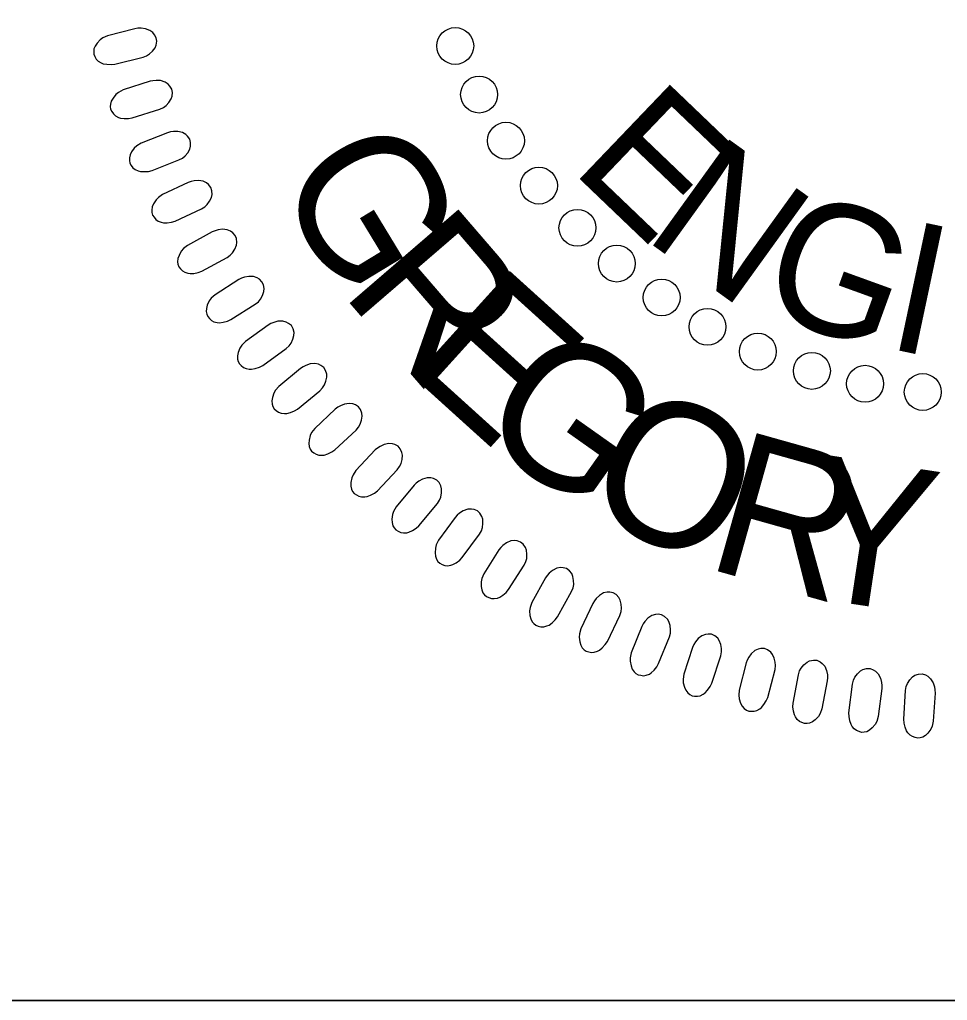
# Model space of a CAD drawing. Extents: x 18938 to 19565, y 6931 to 7973.
# Drawn here: x 19368.08 to 19373.32, y 7055.7 to 7061.24 of the extents above; entities that cross this region are included whole.
import ezdxf

# ---------------------------------------------------------------- set-up
doc = ezdxf.new("R2010")
doc.units = 0
for name, color, linetype in [('Old_Level_10', 7, 'Continuous'), ('Prop Pavement Schedule Description CELL', 7, 'Continuous'), ('Typical Hinge Slope Interstate CELL', 7, 'Continuous'), ('Typical Pavement Slope Information CELL', 7, 'Continuous')]:
    doc.layers.add(name, color=color, linetype=linetype)

# ---------------------------------------------------------------- blocks, each defined once
blk = doc.blocks.new('Gregory K. Goins')
at = {"layer": 'Old_Level_10'}
for points in [[(-87.757, 42.228), (-88.945, 41.923), (-89.148, 41.832), (-89.271, 41.747), (-89.407, 41.596), (-89.489, 41.475), (-89.538, 41.346), (-89.551, 41.235), (-89.542, 41.121), (-89.495, 41.018), (-89.437, 40.91), (-89.353, 40.823), (-89.23, 40.747), (-89.138, 40.708), (-88.976, 40.68), (-88.787, 40.667), (-88.628, 40.685), (-87.408, 40.989), (-87.249, 41.053), (-87.126, 41.132), (-86.993, 41.258), (-86.886, 41.401), (-86.833, 41.515), (-86.814, 41.682), (-86.832, 41.832), (-86.907, 41.967), (-86.982, 42.056), (-87.11, 42.155), (-87.304, 42.228), (-87.495, 42.249), (-87.627, 42.245)], [(-87.103, 39.944), (-88.269, 39.565), (-88.467, 39.462), (-88.584, 39.37), (-88.71, 39.21), (-88.785, 39.083), (-88.826, 38.952), (-88.831, 38.841), (-88.816, 38.728), (-88.762, 38.628), (-88.696, 38.523), (-88.608, 38.442), (-88.48, 38.374), (-88.386, 38.341), (-88.223, 38.323), (-88.034, 38.322), (-87.875, 38.349), (-86.677, 38.73), (-86.523, 38.804), (-86.404, 38.89), (-86.281, 39.024), (-86.182, 39.174), (-86.136, 39.291), (-86.128, 39.459), (-86.155, 39.607), (-86.239, 39.737), (-86.319, 39.821), (-86.452, 39.911), (-86.651, 39.973), (-86.842, 39.981), (-86.975, 39.969)], [(-86.344, 37.707), (-87.485, 37.256), (-87.675, 37.14), (-87.786, 37.04), (-87.902, 36.873), (-87.969, 36.742), (-88.001, 36.609), (-88, 36.497), (-87.978, 36.385), (-87.918, 36.289), (-87.846, 36.188), (-87.752, 36.113), (-87.62, 36.053), (-87.524, 36.026), (-87.36, 36.019), (-87.172, 36.029), (-87.015, 36.067), (-85.844, 36.522), (-85.694, 36.605), (-85.581, 36.698), (-85.466, 36.84), (-85.377, 36.996), (-85.338, 37.116), (-85.34, 37.284), (-85.377, 37.431), (-85.469, 37.554), (-85.554, 37.633), (-85.693, 37.715), (-85.895, 37.763), (-86.087, 37.76), (-86.218, 37.74)], [(-85.444, 35.547), (-86.555, 35.025), (-86.737, 34.898), (-86.842, 34.791), (-86.947, 34.617), (-87.005, 34.483), (-87.029, 34.347), (-87.021, 34.236), (-86.992, 34.126), (-86.926, 34.033), (-86.847, 33.937), (-86.749, 33.868), (-86.614, 33.816), (-86.517, 33.796), (-86.353, 33.798), (-86.164, 33.821), (-86.011, 33.868), (-84.87, 34.396), (-84.726, 34.489), (-84.619, 34.589), (-84.513, 34.737), (-84.434, 34.898), (-84.403, 35.021), (-84.416, 35.188), (-84.462, 35.332), (-84.561, 35.45), (-84.651, 35.524), (-84.795, 35.597), (-84.999, 35.632), (-85.191, 35.617), (-85.321, 35.589)], [(-84.397, 33.398), (-85.473, 32.808), (-85.646, 32.67), (-85.744, 32.556), (-85.839, 32.377), (-85.888, 32.238), (-85.904, 32.102), (-85.888, 31.991), (-85.852, 31.883), (-85.78, 31.795), (-85.696, 31.704), (-85.594, 31.641), (-85.456, 31.598), (-85.357, 31.583), (-85.194, 31.596), (-85.008, 31.631), (-84.857, 31.687), (-83.752, 32.286), (-83.614, 32.388), (-83.514, 32.494), (-83.417, 32.649), (-83.349, 32.815), (-83.325, 32.939), (-83.348, 33.105), (-83.403, 33.246), (-83.51, 33.357), (-83.604, 33.425), (-83.752, 33.488), (-83.959, 33.511), (-84.149, 33.484), (-84.276, 33.448)], [(-83.241, 31.324), (-84.277, 30.666), (-84.442, 30.518), (-84.532, 30.399), (-84.615, 30.213), (-84.656, 30.073), (-84.663, 29.935), (-84.641, 29.825), (-84.597, 29.72), (-84.52, 29.636), (-84.431, 29.551), (-84.325, 29.495), (-84.184, 29.46), (-84.085, 29.452), (-83.922, 29.475), (-83.739, 29.521), (-83.592, 29.587), (-82.527, 30.254), (-82.396, 30.363), (-82.302, 30.477), (-82.215, 30.638), (-82.157, 30.807), (-82.142, 30.932), (-82.176, 31.097), (-82.239, 31.234), (-82.353, 31.338), (-82.451, 31.4), (-82.603, 31.454), (-82.81, 31.464), (-82.999, 31.425), (-83.123, 31.38)], [(-81.964, 29.349), (-82.957, 28.628), (-83.112, 28.469), (-83.196, 28.345), (-83.266, 28.154), (-83.298, 28.011), (-83.296, 27.873), (-83.267, 27.766), (-83.218, 27.662), (-83.136, 27.584), (-83.041, 27.505), (-82.931, 27.455), (-82.789, 27.429), (-82.689, 27.428), (-82.529, 27.461), (-82.349, 27.518), (-82.206, 27.593), (-81.185, 28.326), (-81.061, 28.444), (-80.974, 28.562), (-80.898, 28.728), (-80.851, 28.901), (-80.843, 29.026), (-80.887, 29.189), (-80.959, 29.322), (-81.079, 29.419), (-81.181, 29.474), (-81.336, 29.519), (-81.543, 29.516), (-81.729, 29.465), (-81.851, 29.413)], [(-80.561, 27.467), (-81.506, 26.685), (-81.651, 26.517), (-81.726, 26.388), (-81.785, 26.194), (-81.808, 26.049), (-81.798, 25.912), (-81.762, 25.806), (-81.706, 25.706), (-81.619, 25.633), (-81.519, 25.56), (-81.407, 25.517), (-81.264, 25.5), (-81.164, 25.505), (-81.005, 25.548), (-80.829, 25.617), (-80.692, 25.7), (-79.718, 26.496), (-79.602, 26.621), (-79.524, 26.745), (-79.458, 26.915), (-79.421, 27.091), (-79.421, 27.216), (-79.475, 27.376), (-79.556, 27.504), (-79.681, 27.593), (-79.787, 27.642), (-79.945, 27.677), (-80.151, 27.661), (-80.333, 27.598), (-80.452, 27.539)], [(-79.051, 25.697), (-79.945, 24.857), (-80.08, 24.68), (-80.146, 24.547), (-80.193, 24.349), (-80.206, 24.203), (-80.188, 24.066), (-80.145, 23.962), (-80.083, 23.867), (-79.991, 23.799), (-79.887, 23.732), (-79.773, 23.697), (-79.628, 23.689), (-79.53, 23.7), (-79.374, 23.753), (-79.202, 23.832), (-79.07, 23.925), (-78.149, 24.78), (-78.041, 24.912), (-77.97, 25.041), (-77.914, 25.215), (-77.889, 25.392), (-77.898, 25.517), (-77.962, 25.674), (-78.05, 25.796), (-78.181, 25.877), (-78.289, 25.92), (-78.449, 25.944), (-78.654, 25.915), (-78.831, 25.841), (-78.946, 25.774)], [(-77.315, 23.919), (-78.155, 23.024), (-78.278, 22.839), (-78.336, 22.702), (-78.37, 22.501), (-78.375, 22.354), (-78.348, 22.22), (-78.299, 22.12), (-78.23, 22.028), (-78.135, 21.966), (-78.027, 21.906), (-77.91, 21.877), (-77.766, 21.879), (-77.668, 21.895), (-77.516, 21.958), (-77.35, 22.048), (-77.224, 22.149), (-76.358, 23.06), (-76.258, 23.199), (-76.195, 23.332), (-76.151, 23.509), (-76.138, 23.687), (-76.154, 23.812), (-76.227, 23.963), (-76.323, 24.081), (-76.459, 24.154), (-76.569, 24.189), (-76.73, 24.204), (-76.933, 24.161), (-77.106, 24.077), (-77.216, 24.003)], [(-75.625, 22.389), (-76.408, 21.443), (-76.519, 21.25), (-76.568, 21.11), (-76.589, 20.908), (-76.584, 20.761), (-76.549, 20.628), (-76.494, 20.53), (-76.42, 20.443), (-76.322, 20.388), (-76.21, 20.335), (-76.092, 20.314), (-75.947, 20.324), (-75.85, 20.347), (-75.703, 20.419), (-75.542, 20.519), (-75.423, 20.628), (-74.616, 21.592), (-74.525, 21.736), (-74.471, 21.873), (-74.438, 22.053), (-74.435, 22.231), (-74.459, 22.356), (-74.542, 22.501), (-74.645, 22.612), (-74.785, 22.676), (-74.898, 22.705), (-75.059, 22.709), (-75.259, 22.655), (-75.427, 22.559), (-75.531, 22.479)], [(-73.844, 20.988), (-74.566, 19.995), (-74.664, 19.796), (-74.704, 19.652), (-74.714, 19.449), (-74.699, 19.303), (-74.655, 19.173), (-74.594, 19.079), (-74.515, 18.997), (-74.413, 18.947), (-74.298, 18.901), (-74.179, 18.888), (-74.035, 18.907), (-73.94, 18.936), (-73.798, 19.018), (-73.644, 19.128), (-73.532, 19.244), (-72.787, 20.256), (-72.705, 20.406), (-72.66, 20.546), (-72.638, 20.727), (-72.646, 20.906), (-72.678, 21.027), (-72.77, 21.169), (-72.88, 21.273), (-73.024, 21.328), (-73.138, 21.349), (-73.299, 21.344), (-73.495, 21.276), (-73.656, 21.171), (-73.756, 21.083)], [(-71.942, 19.575), (-72.6, 18.539), (-72.687, 18.334), (-72.717, 18.188), (-72.714, 17.984), (-72.69, 17.84), (-72.638, 17.713), (-72.572, 17.622), (-72.487, 17.546), (-72.382, 17.502), (-72.265, 17.463), (-72.145, 17.458), (-72.003, 17.486), (-71.909, 17.522), (-71.773, 17.611), (-71.626, 17.731), (-71.521, 17.854), (-70.842, 18.91), (-70.77, 19.066), (-70.733, 19.208), (-70.723, 19.39), (-70.742, 19.568), (-70.782, 19.688), (-70.882, 19.823), (-70.998, 19.919), (-71.146, 19.966), (-71.261, 19.98), (-71.421, 19.964), (-71.613, 19.885), (-71.766, 19.769), (-71.861, 19.676)], [(-69.925, 18.359), (-70.516, 17.285), (-70.589, 17.074), (-70.611, 16.927), (-70.594, 16.724), (-70.562, 16.581), (-70.502, 16.457), (-70.43, 16.372), (-70.34, 16.3), (-70.233, 16.264), (-70.114, 16.232), (-69.994, 16.234), (-69.854, 16.271), (-69.763, 16.312), (-69.632, 16.411), (-69.493, 16.539), (-69.396, 16.668), (-68.784, 17.766), (-68.722, 17.925), (-68.694, 18.069), (-68.696, 18.252), (-68.726, 18.428), (-68.773, 18.545), (-68.882, 18.673), (-69.003, 18.763), (-69.153, 18.8), (-69.269, 18.807), (-69.429, 18.781), (-69.615, 18.689), (-69.761, 18.565), (-69.849, 18.466)], [(-67.865, 17.253), (-68.388, 16.143), (-68.447, 15.929), (-68.46, 15.78), (-68.431, 15.578), (-68.389, 15.438), (-68.322, 15.318), (-68.245, 15.237), (-68.151, 15.172), (-68.041, 15.142), (-67.921, 15.118), (-67.801, 15.128), (-67.663, 15.174), (-67.575, 15.22), (-67.45, 15.327), (-67.319, 15.463), (-67.231, 15.598), (-66.689, 16.732), (-66.637, 16.895), (-66.619, 17.04), (-66.631, 17.223), (-66.673, 17.397), (-66.728, 17.511), (-66.844, 17.632), (-66.971, 17.714), (-67.123, 17.741), (-67.239, 17.74), (-67.396, 17.705), (-67.576, 17.602), (-67.714, 17.468), (-67.796, 17.364)], [(-65.738, 16.245), (-66.19, 15.104), (-66.236, 14.886), (-66.239, 14.737), (-66.197, 14.538), (-66.147, 14.4), (-66.072, 14.285), (-65.99, 14.209), (-65.892, 14.149), (-65.782, 14.127), (-65.659, 14.111), (-65.54, 14.127), (-65.406, 14.182), (-65.321, 14.234), (-65.203, 14.348), (-65.081, 14.493), (-65.001, 14.633), (-64.532, 15.799), (-64.49, 15.964), (-64.481, 16.11), (-64.505, 16.292), (-64.557, 16.463), (-64.619, 16.573), (-64.742, 16.687), (-64.875, 16.76), (-65.028, 16.778), (-65.144, 16.77), (-65.298, 16.725), (-65.472, 16.611), (-65.601, 16.468), (-65.676, 16.359)], [(-63.529, 15.342), (-63.909, 14.176), (-63.941, 13.955), (-63.935, 13.807), (-63.88, 13.61), (-63.822, 13.476), (-63.739, 13.366), (-63.653, 13.296), (-63.552, 13.242), (-63.439, 13.226), (-63.316, 13.218), (-63.198, 13.242), (-63.068, 13.305), (-62.986, 13.362), (-62.876, 13.484), (-62.764, 13.636), (-62.693, 13.78), (-62.297, 14.973), (-62.266, 15.141), (-62.266, 15.288), (-62.302, 15.467), (-62.365, 15.635), (-62.433, 15.741), (-62.563, 15.846), (-62.7, 15.912), (-62.854, 15.92), (-62.969, 15.904), (-63.121, 15.849), (-63.286, 15.725), (-63.406, 15.575), (-63.475, 15.461)], [(-61.196, 14.669), (-61.502, 13.481), (-61.52, 13.26), (-61.505, 13.111), (-61.438, 12.919), (-61.371, 12.788), (-61.282, 12.684), (-61.191, 12.619), (-61.087, 12.572), (-60.974, 12.563), (-60.85, 12.563), (-60.734, 12.594), (-60.608, 12.665), (-60.53, 12.726), (-60.428, 12.855), (-60.325, 13.014), (-60.264, 13.163), (-59.943, 14.378), (-59.923, 14.548), (-59.932, 14.694), (-59.979, 14.871), (-60.053, 15.034), (-60.127, 15.136), (-60.265, 15.233), (-60.404, 15.289), (-60.559, 15.288), (-60.673, 15.266), (-60.821, 15.201), (-60.978, 15.066), (-61.089, 14.909), (-61.149, 14.791)], [(-57.674, 13.882), (-57.905, 12.677), (-57.982, 12.468), (-58.06, 12.341), (-58.202, 12.195), (-58.318, 12.106), (-58.443, 12.049), (-58.553, 12.029), (-58.667, 12.031), (-58.773, 12.071), (-58.885, 12.123), (-58.977, 12.201), (-59.061, 12.319), (-59.105, 12.409), (-59.143, 12.568), (-59.168, 12.756), (-59.16, 12.917), (-58.931, 14.152), (-58.877, 14.315), (-58.807, 14.443), (-58.689, 14.583), (-58.553, 14.699), (-58.442, 14.76), (-58.277, 14.789), (-58.126, 14.78), (-57.987, 14.713), (-57.894, 14.644), (-57.787, 14.523), (-57.702, 14.334), (-57.669, 14.144), (-57.665, 14.012)], [(-55.308, 13.556), (-55.463, 12.339), (-55.527, 12.126), (-55.596, 11.993), (-55.729, 11.839), (-55.839, 11.743), (-55.96, 11.677), (-56.069, 11.651), (-56.183, 11.646), (-56.291, 11.68), (-56.407, 11.724), (-56.503, 11.796), (-56.593, 11.909), (-56.643, 11.996), (-56.691, 12.153), (-56.728, 12.338), (-56.73, 12.499), (-56.58, 13.746), (-56.536, 13.912), (-56.474, 14.045), (-56.365, 14.192), (-56.237, 14.317), (-56.13, 14.383), (-55.967, 14.423), (-55.816, 14.424), (-55.673, 14.365), (-55.575, 14.303), (-55.461, 14.188), (-55.365, 14.005), (-55.32, 13.818), (-55.307, 13.686)], [(-52.991, 13.358), (-53.069, 12.134), (-53.119, 11.918), (-53.18, 11.781), (-53.303, 11.619), (-53.407, 11.515), (-53.524, 11.443), (-53.631, 11.409), (-53.745, 11.397), (-53.854, 11.425), (-53.972, 11.461), (-54.072, 11.527), (-54.171, 11.634), (-54.226, 11.717), (-54.283, 11.871), (-54.332, 12.054), (-54.344, 12.215), (-54.272, 13.469), (-54.239, 13.637), (-54.185, 13.773), (-54.086, 13.927), (-53.965, 14.059), (-53.863, 14.133), (-53.703, 14.182), (-53.552, 14.193), (-53.405, 14.143), (-53.305, 14.087), (-53.184, 13.98), (-53.075, 13.803), (-53.019, 13.619), (-52.998, 13.489)]]:
    blk.add_lwpolyline(points, close=True, dxfattribs=at)
for centre in [(-73.84, 41.476), (-72.805, 39.364), (-71.636, 37.36), (-70.203, 35.407), (-68.532, 33.574), (-66.82, 32.02), (-64.87, 30.546), (-62.88, 29.27), (-60.69, 28.194), (-58.342, 27.356), (-56.033, 26.798), (-53.525, 26.439)]:
    blk.add_circle(centre, 0.801, dxfattribs=at)
for s, height, rotation, p in [('E', 5.669, 316.2656, (-68.882, 36.126)), ('G', 6.236, 301.2613, (-81.824, 35.675)), ('N', 5.669, 324.2054, (-65.747, 33.17)), ('G', 5.669, 340.085, (-60.853, 30.072)), ('R', 6.236, 310.751, (-78.875, 30.819)), ('I', 5.669, 348.0248, (-55.225, 28.382)), ('E', 6.236, 317.8679, (-76.159, 27.533)), ('G', 6.236, 324.7135, (-73.182, 24.714)), ('O', 6.236, 334.2032, (-68.543, 21.433)), ('R', 6.236, 344.3031, (-63.086, 18.832)), ('Y', 6.236, 351.4199, (-59.007, 17.594))]:
    blk.add_text(s, height=height, rotation=rotation, dxfattribs=at).set_placement(p)

msp = doc.modelspace()

# ---------------------------------------------------------------- linework, layer by layer
at = {"layer": 'Typical Hinge Slope Interstate CELL'}
msp.add_line((19353.1353, 7055.7006), (19380.142, 7055.7006), dxfattribs=at)
at = {"layer": 'Typical Pavement Slope Information CELL'}
msp.add_lwpolyline([(19366.642, 7070.7451), (19380.142, 7070.7451), (19380.142, 7055.7006), (19366.642, 7055.7006)], close=True, dxfattribs=at)

# ---------------------------------------------------------------- block references
at = {"layer": 'Prop Pavement Schedule Description CELL', "xscale": 0.13, "yscale": 0.13}
msp.add_blockref('Gregory K. Goins', (19380.142, 7055.7006), dxfattribs=at)

doc.saveas('drawing.dxf')
